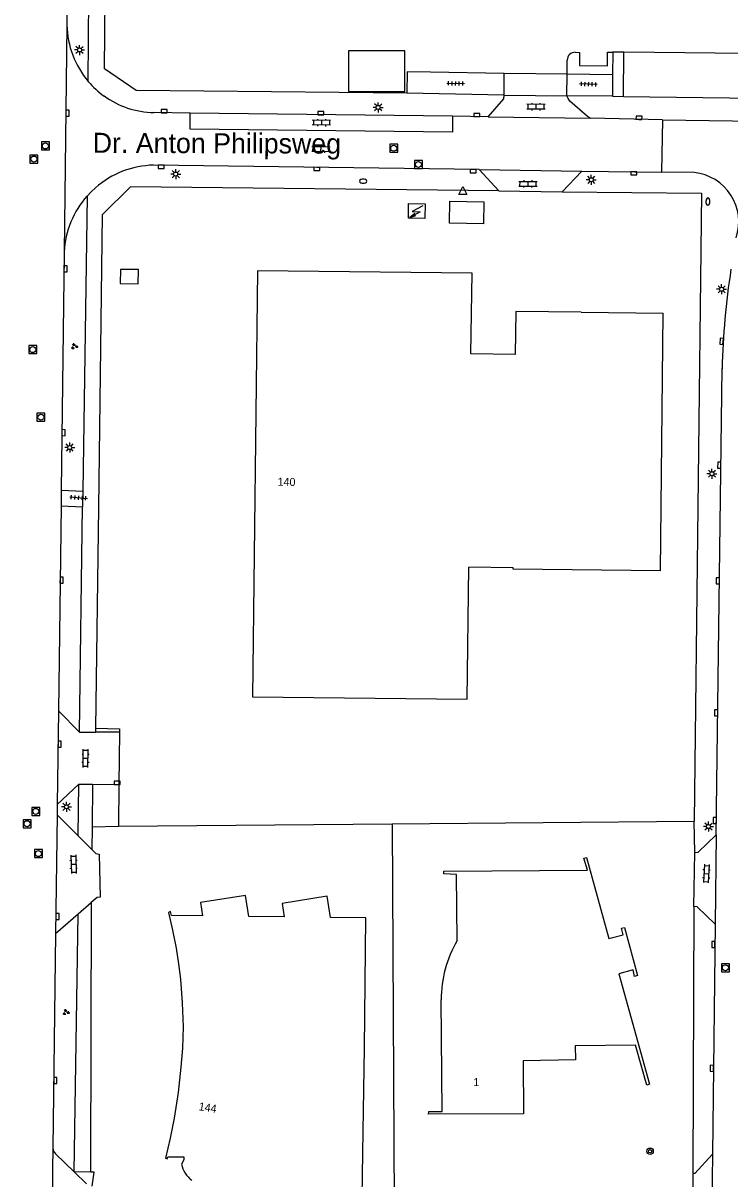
# Model space of a CAD drawing. Extents: x 131000 to 133013, y 393000 to 396501.
# Drawn here: x 132287.5 to 132375.8, y 394758.4 to 394902.8 of the extents above; entities that cross this region are included whole.
import ezdxf

# ---------------------------------------------------------------- set-up
doc = ezdxf.new("R2010")
doc.units = 0
for name, color, linetype in [('gg-afsc-erfafscheiding', 7, 'Continuous'), ('gg-afsc-hekwerk', 7, 'Continuous'), ('gg-anno-huisnummerreeks BGT', 7, 'Continuous'), ('gg-anno-openbare ruimte label', 7, 'Continuous'), ('gg-bbg-bijgebouw', 7, 'Continuous'), ('gg-bbg-hoofdgebouw', 7, 'Continuous'), ('gg-bbg-lage trafo', 7, 'Continuous'), ('gg-bbg-overig bouwwerk', 7, 'Continuous'), ('gg-knt-verharding', 7, 'Continuous'), ('gg-knt-verharding nz', 7, 'Continuous'), ('gt-grn-groengrens', 7, 'Continuous'), ('gt-grn-vlakafsluiter', 7, 'Continuous'), ('gt-grn-weggrens', 7, 'Continuous'), ('gt-symb-boom', 7, 'Continuous'), ('gt-symb-brandkraan', 7, 'Continuous'), ('gt-symb-groenvak', 7, 'Continuous'), ('gt-symb-klinker verharding', 7, 'Continuous'), ('gt-symb-kolk', 7, 'Continuous'), ('gt-symb-lichtmast', 7, 'Continuous'), ('gt-symb-rioolschacht', 7, 'Continuous'), ('gt-symb-tegel verharding', 7, 'Continuous'), ('gt-symb-trafo symbool', 7, 'Continuous'), ('gt-symb-waterafsluiter', 7, 'Continuous')]:
    doc.layers.add(name, color=color, linetype=linetype)

# ---------------------------------------------------------------- blocks, each defined once
blk = doc.blocks.new('gt0-KOLK')
at = {"layer": 'gt-symb-kolk'}
blk.add_lwpolyline([(0, 0), (0.37, 0), (0.37, 0.4), (-0.38, 0.4), (-0.38, 0), (0, 0)], dxfattribs=at)
blk = doc.blocks.new('gt0-LMAST')
at = {"layer": 'gt-symb-lichtmast'}
for p, q in [((-0.18, 0.17), (-0.45, 0.44)), ((-0.01, 0.25), (-0.01, 0.62)), ((0.17, 0.17), (0.44, 0.44)), ((-0.26, 0), (-0.63, 0)), ((-0.18, -0.18), (-0.45, -0.45)), ((-0.01, -0.25), (-0.01, -0.63)), ((0.44, -0.45), (0.17, -0.18)), ((0.24, 0), (0.62, 0))]:
    blk.add_line(p, q, dxfattribs=at)
blk.add_circle((-0.01, 0), 0.25, dxfattribs=at)
blk = doc.blocks.new('gt0-RS')
at = {"layer": 'gt-symb-rioolschacht'}
blk.add_lwpolyline([(-0.5, -0.5), (0.5, -0.5), (0.5, 0.5), (-0.5, 0.5)], close=True, dxfattribs=at)
blk.add_circle((0, 0), 0.375, dxfattribs=at)
blk = doc.blocks.new('gt0-BR')
at = {"layer": 'gt-symb-brandkraan'}
for centre, radius, start, end in [((-0.24, 0), 0.206, 107.5669, 252.4331), ((0.6, -2.66), 3, 106.892, 107.5669), ((0, -0.69), 0.938, 73.108, 106.892), ((-0.6, -2.66), 3, 72.4331, 73.108), ((0.24, 0), 0.206, 287.567, 72.4331), ((0.6, 2.66), 3, 252.4331, 253.108), ((0, 0.69), 0.938, 253.108, 286.8921), ((-0.6, 2.66), 3, 286.8921, 287.567)]:
    blk.add_arc(centre, radius, start, end, dxfattribs=at)
blk = doc.blocks.new('gt0-TEG1')
at = {"layer": 'gt-symb-tegel verharding'}
for p, q in [((-1.12, 0), (1.12, 0)), ((-0.9, -0.25), (-0.9, 0.25)), ((-0.45, -0.25), (-0.45, 0.25)), ((0, -0.25), (0, 0.25)), ((0.45, -0.25), (0.45, 0.25)), ((0.9, -0.25), (0.9, 0.25))]:
    blk.add_line(p, q, dxfattribs=at)
blk = doc.blocks.new('gt0-WAFSL')
at = {"layer": 'gt-symb-waterafsluiter'}
for p, q in [((-0.5, -0.33), (0, 0.67)), ((0, 0.67), (0.5, -0.33)), ((0.5, -0.33), (-0.5, -0.33))]:
    blk.add_line(p, q, dxfattribs=at)
blk = doc.blocks.new('gt0-KL1')
at = {"layer": 'gt-symb-klinker verharding'}
for p, q in [((-1.15, 0.3), (1.15, 0.3)), ((-1, -0.3), (-1, 0.3)), ((-0.5, 0.3), (-0.5, 0.45)), ((0, -0.3), (0, 0.3)), ((0.5, 0.3), (0.5, 0.45)), ((1, -0.3), (1, 0.3)), ((-1.15, -0.3), (1.15, -0.3)), ((-0.5, -0.45), (-0.5, -0.3)), ((0.5, -0.45), (0.5, -0.3))]:
    blk.add_line(p, q, dxfattribs=at)
blk = doc.blocks.new('gt0-BOOM')
at = {"layer": 'gt-symb-boom'}
for radius in [0.4, 0.2]:
    blk.add_circle((0, 0), radius, dxfattribs=at)
blk = doc.blocks.new('gt0-HSP')
at = {"layer": 'gt-symb-trafo symbool'}
for points in [[(0.77, 0.75), (-0.53, 0), (0.47, 0), (-0.83, -0.75)], [(-0.22, -0.24), (-0.83, -0.75), (-0.08, -0.48)]]:
    blk.add_lwpolyline(points, dxfattribs=at)
blk = doc.blocks.new('gt0-GRVAK')
at = {"layer": 'gt-symb-groenvak'}
for p, q in [((-0.11, 0.19), (-0.23, 0.24)), ((-0.18, 0.15), (0.09, 0.15)), ((-0.09, 0.21), (-0.16, 0.32)), ((-0.05, 0.21), (-0.05, 0.39)), ((0, 0.21), (0.06, 0.32)), ((0.02, 0.19), (0.13, 0.24)), ((0.26, -0.05), (0.2, 0.06)), ((0.31, -0.05), (0.31, 0.13)), ((0.35, -0.05), (0.41, 0.06)), ((-0.24, -0.23), (-0.36, -0.18)), ((-0.32, -0.26), (-0.05, -0.26)), ((-0.23, -0.21), (-0.29, -0.09)), ((-0.18, -0.2), (-0.18, -0.02)), ((-0.14, -0.21), (-0.07, -0.09)), ((-0.12, -0.23), (0, -0.18)), ((0.24, -0.07), (0.12, -0.02)), ((0.17, -0.11), (0.44, -0.11)), ((0.37, -0.07), (0.49, -0.02))]:
    blk.add_line(p, q, dxfattribs=at)

msp = doc.modelspace()

# ---------------------------------------------------------------- linework, layer by layer
at = {"layer": 'gg-afsc-erfafscheiding'}
msp.add_line((132333.58, 394802.78), (132333.93, 394741.86), dxfattribs=at)
at = {"layer": 'gg-afsc-hekwerk'}
for p, q in [((132297.64, 394897.12), (132298.34, 394969.15)), ((132347.61, 394896.57), (132338.39, 394896.7)), ((132355.45, 394896.47), (132347.61, 394896.57)), ((132361.14, 394896.39), (132355.45, 394896.47)), ((132362.5, 394893.67), (132381.53, 394893.44)), ((132346.92, 394881.87), (132354.83, 394881.78)), ((132296.9, 394842.31), (132296.54, 394814.72)), ((132299.54, 394814.2), (132299.47, 394807.68)), ((132299.47, 394807.68), (132299.42, 394802.49)), ((132299.42, 394802.49), (132333.58, 394802.78)), ((132333.58, 394802.78), (132371.33, 394803.1))]:
    msp.add_line(p, q, dxfattribs=at)
for points in [[(132381.53, 394893.44), (132381.55, 394898.99), (132362.55, 394899.23)], [(132335.43, 394894.08), (132301.6, 394894.43), (132297.64, 394897.12)], [(132338.39, 394896.7), (132335.48, 394896.76), (132335.43, 394894.08)], [(132346.92, 394881.87), (132300.91, 394882.39), (132297.37, 394878.89), (132296.9, 394842.31)], [(132354.83, 394881.78), (132372.25, 394881.58), (132371.33, 394803.1)], [(132296.54, 394814.72), (132299.54, 394814.65), (132299.54, 394814.2)]]:
    msp.add_lwpolyline(points, dxfattribs=at)
at = {"layer": 'gg-bbg-bijgebouw'}
for p, q in [((132361.16, 394899.22), (132361.14, 394896.39)), ((132362.55, 394899.23), (132361.16, 394899.22)), ((132362.5, 394893.67), (132362.55, 394899.23)), ((132361.14, 394896.39), (132361.13, 394893.71)), ((132361.13, 394893.71), (132362.5, 394893.67))]:
    msp.add_line(p, q, dxfattribs=at)
for points in [[(132340.75, 394877.83), (132340.79, 394880.58), (132345.06, 394880.52), (132345.02, 394877.77), (132340.75, 394877.83)], [(132301.88, 394870.28), (132301.9, 394872.05), (132299.64, 394872.07), (132299.62, 394870.31), (132301.88, 394870.28)]]:
    msp.add_lwpolyline(points, dxfattribs=at)
at = {"layer": 'gg-bbg-hoofdgebouw'}
for p in [(132357.21, 394866.72), (132367.14, 394834.4)]:
    msp.add_line(p, (132367.46, 394866.61), dxfattribs=at)
for points in [[(132357.21, 394866.72), (132349.04, 394866.8), (132348.98, 394861.42), (132343.44, 394861.51), (132343.61, 394871.58), (132316.76, 394871.9), (132316.13, 394818.65), (132342.98, 394818.33), (132343.18, 394834.83)], [(132367.14, 394834.4), (132348.71, 394834.59), (132348.71, 394834.77), (132343.18, 394834.83)], [(132341.72, 394788.16), (132341.63, 394796.44), (132340.04, 394796.52), (132340.04, 394796.84), (132358, 394796.98), (132357.55, 394798.49), (132357.88, 394798.57), (132360.67, 394788.41), (132362.46, 394788.9), (132362.26, 394789.74), (132362.63, 394789.81), (132364.26, 394783.79), (132363.89, 394783.68), (132363.7, 394784.5), (132361.93, 394784), (132365.76, 394770.2), (132365.4, 394770.1), (132364, 394775.1), (132356.48, 394775.02), (132356.51, 394773.26), (132349.95, 394773.14), (132350.02, 394766.52), (132338.15, 394766.45), (132338.18, 394766.8), (132339.83, 394766.82), (132339.73, 394780.76)], [(132329.76, 394750.65), (132329.98, 394764.32), (132330.13, 394774.74), (132330.32, 394791), (132325.88, 394791.06), (132325.49, 394793.7), (132319.84, 394792.79), (132320.11, 394791.14), (132315.7, 394791.17), (132315.29, 394793.82), (132309.65, 394792.93), (132309.91, 394791.26), (132306.01, 394791.3), (132305.9, 394791.79), (132305.66, 394791.69), (132306.17, 394789.46), (132306.6, 394787.21), (132306.91, 394785.28), (132307.14, 394783.35), (132307.36, 394780.37), (132307.48, 394777.39), (132307.4, 394774.74), (132307.21, 394772.35), (132306.85, 394769.16), (132306.36, 394765.98), (132305.87, 394763.46), (132305.27, 394760.96), (132305.49, 394760.89), (132305.56, 394761.13), (132307.56, 394761.15), (132307.59, 394760.78), (132307.27, 394760.23)]]:
    msp.add_lwpolyline(points, dxfattribs=at)
for centre, radius, start, end in [((132353.82, 394780.94), 14.09, 149.1814, 180.7294), ((132310.87, 394761.13), 3.72, 194.0293, 231.8329)]:
    msp.add_arc(centre, radius, start, end, dxfattribs=at)
at = {"layer": 'gg-bbg-lage trafo'}
msp.add_lwpolyline([(132335.62, 394878.45), (132335.65, 394880.3), (132337.71, 394880.27), (132337.67, 394878.42), (132335.62, 394878.45)], dxfattribs=at)
at = {"layer": 'gg-bbg-overig bouwwerk'}
msp.add_lwpolyline([(132328.15, 394899.4), (132328.15, 394894.31), (132335.16, 394894.31), (132335.16, 394899.4), (132328.15, 394899.4)], dxfattribs=at)
at = {"layer": 'gg-knt-verharding'}
for p, q in [((132293.52, 394946.78), (132292.97, 394902.6)), ((132292.97, 394902.6), (132292.64, 394874.28)), ((132355.45, 394896.47), (132355.48, 394898.23)), ((132347.6, 394893.84), (132347.61, 394896.57)), ((132355.42, 394893.78), (132355.45, 394896.47)), ((132347.6, 394893.84), (132335.43, 394894.08)), ((132361.13, 394893.71), (132355.42, 394893.78)), ((132308.38, 394891.6), (132303.81, 394891.66)), ((132341.15, 394891.2), (132308.38, 394891.6)), ((132345.58, 394891.14), (132341.15, 394891.2)), ((132367.38, 394890.74), (132358.36, 394890.98)), ((132367.38, 394890.74), (132367.23, 394884.22)), ((132367.38, 394890.74), (132379.77, 394890.58)), ((132344.47, 394884.54), (132303.8, 394885.1)), ((132346.92, 394881.87), (132344.47, 394884.54)), ((132357.28, 394884.36), (132354.83, 394881.78)), ((132357.28, 394884.36), (132367.23, 394884.22)), ((132371.34, 394884.17), (132367.23, 394884.22)), ((132292.64, 394874.28), (132292.26, 394844.46)), ((132374.09, 394801.37), (132374.81, 394859.66)), ((132292.26, 394844.46), (132292.23, 394842.51)), ((132292.26, 394844.46), (132294.95, 394844.34)), ((132294.95, 394844.34), (132294.92, 394842.39)), ((132292.23, 394842.51), (132291.9, 394816.89)), ((132292.23, 394842.51), (132294.92, 394842.39)), ((132291.9, 394816.89), (132291.76, 394805.17)), ((132294.53, 394814.24), (132291.9, 394816.89)), ((132294.53, 394814.24), (132296.54, 394814.22)), ((132299.54, 394814.2), (132296.54, 394814.22)), ((132291.76, 394805.17), (132294.45, 394807.72)), ((132294.45, 394807.72), (132296.15, 394807.71)), ((132296.15, 394807.71), (132299.47, 394807.68)), ((132291.76, 394805.17), (132291.74, 394803.9)), ((132291.74, 394803.9), (132291.55, 394789.07)), ((132294.38, 394801.26), (132291.74, 394803.9)), ((132296.07, 394799.56), (132294.38, 394801.26)), ((132374.09, 394801.37), (132373.95, 394790.23)), ((132371.28, 394792.41), (132371.4, 394799.16)), ((132294.37, 394791.51), (132296.01, 394792.93)), ((132291.55, 394789.07), (132294.37, 394791.51)), ((132291.55, 394789.07), (132291.21, 394762.23)), ((132373.95, 394790.23), (132373.6, 394761.46)), ((132291.21, 394762.23), (132291.18, 394759.61)), ((132291.53, 394761.52), (132293.89, 394759.25)), ((132373.6, 394761.46), (132373.5, 394753.75)), ((132291.18, 394759.61), (132291.05, 394749.31)), ((132293.89, 394759.25), (132295.42, 394757.77)), ((132296.11, 394757.47), (132296.36, 394759.24)), ((132371.14, 394759.04), (132371.19, 394755.6))]:
    msp.add_line(p, q, dxfattribs=at)
for points in [[(132356.47, 394899.2), (132357, 394899.18), (132356.99, 394897.54), (132360.5, 394897.5), (132360.52, 394899.21), (132361.16, 394899.22)], [(132345.58, 394891.14), (132347.54, 394893.39), (132347.6, 394893.84)], [(132358.36, 394890.98), (132358.01, 394891.17), (132355.8, 394893.09), (132355.57, 394893.41), (132355.42, 394893.78)], [(132296.54, 394882.28), (132295.99, 394881.77), (132295.48, 394881.23)], [(132371.4, 394799.16), (132371.83, 394799.2), (132374.09, 394801.37)], [(132296.07, 394799.56), (132296.59, 394799.04), (132297, 394798.99), (132297.13, 394793.58), (132296.73, 394793.56), (132296.01, 394792.93)], [(132373.95, 394790.23), (132371.7, 394792.4), (132371.28, 394792.41)], [(132373.6, 394761.46), (132371.42, 394759.06), (132371.14, 394759.04)]]:
    msp.add_lwpolyline(points, dxfattribs=at)
for centre, radius, start, end in [((132304.09, 394902.78), 11.12, 180.8998, 220.5325), ((132356.42, 394898.26), 0.941, 86.5435, 181.8836), ((132304.08, 394902.76), 11.1, 220.5044, 234.367), ((132304.09, 394902.78), 11.12, 234.3604, 268.5425), ((132304.07, 394873.65), 11.45, 91.3437, 131.0948), ((132370.71, 394878.02), 6.18, 341.1772, 84.1408), ((132304.06, 394873.66), 11.45, 138.5815, 176.8865), ((132468.63, 394857.52), 93.84, 171.0786, 178.6965), ((132292.32, 394762.3), 1.11, 183.738, 224.8711)]:
    msp.add_arc(centre, radius, start, end, dxfattribs=at)
at = {"layer": 'gg-knt-verharding nz'}
for p, q in [((132345.58, 394891.14), (132358.36, 394890.98)), ((132344.47, 394884.54), (132357.28, 394884.36))]:
    msp.add_line(p, q, dxfattribs=at)
msp.add_lwpolyline([(132341.15, 394891.2), (132341.13, 394889.2), (132308.36, 394889.6), (132308.38, 394891.6)], dxfattribs=at)
at = {"layer": 'gt-grn-groengrens'}
for p, q in [((132295.64, 394895.55), (132296.07, 394951.3)), ((132295.48, 394881.23), (132294.95, 394844.34)), ((132294.53, 394814.24), (132294.92, 394842.39)), ((132296.54, 394814.72), (132296.54, 394814.22)), ((132294.38, 394801.26), (132294.45, 394807.72)), ((132296.15, 394807.71), (132296.1, 394802.37)), ((132296.1, 394802.37), (132296.07, 394799.56)), ((132371.4, 394799.16), (132371.33, 394803.1)), ((132371.28, 394792.41), (132371.14, 394759.04)), ((132293.89, 394759.25), (132294.37, 394791.51)), ((132295.91, 394759.24), (132293.89, 394759.25)), ((132296.36, 394759.24), (132295.91, 394759.24))]:
    msp.add_line(p, q, dxfattribs=at)
msp.add_lwpolyline([(132296.01, 394792.93), (132295.91, 394759.54), (132295.91, 394759.24)], dxfattribs=at)
at = {"layer": 'gt-grn-vlakafsluiter'}
msp.add_line((132296.1, 394802.37), (132299.42, 394802.49), dxfattribs=at)
at = {"layer": 'gt-grn-weggrens'}
msp.add_line((132347.6, 394893.84), (132355.42, 394893.78), dxfattribs=at)

# ---------------------------------------------------------------- block references
at = {"layer": 'gt-symb-boom'}
msp.add_blockref('gt0-BOOM', (132365.82, 394761.84), dxfattribs=at)
at = {"layer": 'gt-symb-brandkraan'}
for p, rotation in [((132329.98, 394883.09), -0.802088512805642), ((132373.04, 394880.55), -91.77560052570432)]:
    msp.add_blockref('gt0-BR', p, dxfattribs=dict(at, rotation=rotation))
at = {"layer": 'gt-symb-groenvak'}
for p in [(132293.9, 394862.44), (132292.84, 394779.21)]:
    msp.add_blockref('gt0-GRVAK', p, dxfattribs=at)
at = {"layer": 'gt-symb-klinker verharding'}
for p, rotation in [((132351.56, 394892.39), 179.4843519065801), ((132324.76, 394890.4), 179.3124836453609), ((132324.71, 394887.11), -0.802088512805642), ((132350.57, 394882.76), -0.45835645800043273), ((132295.3, 394810.94), 89.48435190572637), ((132293.8, 394797.71), -88.39613722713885), ((132372.84, 394796.54), -92.97967378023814)]:
    msp.add_blockref('gt0-KL1', p, dxfattribs=dict(at, rotation=rotation))
at = {"layer": 'gt-symb-kolk'}
for p, rotation in [((132293.24, 394891.6), 89.31248364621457), ((132305.13, 394891.64), -0.6875163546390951), ((132324.68, 394891.4), -0.6875163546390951), ((132344.18, 394891.16), -0.6875163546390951), ((132364.43, 394890.82), -1.4320961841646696), ((132304.73, 394885.09), 180), ((132324.18, 394884.82), 179.25519682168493), ((132343.73, 394884.55), 179.1979114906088), ((132363.78, 394884.27), 180), ((132293, 394872.12), 89.31248364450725), ((132374.95, 394863.06), 86.27357411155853), ((132292.74, 394851.66), 89.31248364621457), ((132374.66, 394847.58), 88.51064527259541), ((132292.5, 394833.21), 89.31248364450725), ((132374.48, 394833.13), 89.25519682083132), ((132374.28, 394816.64), 89.25519682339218), ((132292.25, 394812.71), 89.3124836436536), ((132374.11, 394803.18), 89.25519682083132), ((132291.98, 394791.2), 89.59893609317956), ((132373.92, 394787.68), 89.25519682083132), ((132373.74, 394772.2), 89.25519682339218), ((132291.72, 394770.69), 89.25519682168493)]:
    msp.add_blockref('gt0-KOLK', p, dxfattribs=dict(at, rotation=rotation))
msp.add_blockref('gt0-KOLK', (132299.26, 394807.68), dxfattribs=at)
at = {"layer": 'gt-symb-lichtmast'}
for p in [(132294.55, 394899.49), (132331.85, 394892.32), (132306.57, 394883.98), (132358.48, 394883.27), (132374.76, 394869.58), (132293.32, 394849.8), (132373.55, 394846.53), (132292.92, 394804.89), (132373.12, 394802.42)]:
    msp.add_blockref('gt0-LMAST', p, dxfattribs=at)
at = {"layer": 'gt-symb-rioolschacht'}
for p in [(132290.28, 394887.5), (132333.79, 394887.21), (132288.85, 394885.86), (132336.87, 394885.18), (132288.7, 394862.04), (132289.72, 394853.59), (132289.08, 394804.32), (132287.99, 394802.78), (132289.4, 394799.04), (132375.23, 394784.77)]:
    msp.add_blockref('gt0-RS', p, dxfattribs=at)
at = {"layer": 'gt-symb-tegel verharding'}
for p, rotation in [((132341.53, 394895.31), -0.802088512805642), ((132358.1, 394895.22), 178.39613722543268), ((132294.43, 394843.53), -4.530520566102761)]:
    msp.add_blockref('gt0-TEG1', p, dxfattribs=dict(at, rotation=rotation))
at = {"layer": 'gt-symb-trafo symbool', "rotation": -0.8593722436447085}
msp.add_blockref('gt0-HSP', (132336.64, 394879.28), dxfattribs=at)
at = {"layer": 'gt-symb-waterafsluiter', "rotation": -0.802088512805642}
msp.add_blockref('gt0-WAFSL', (132342.43, 394881.76), dxfattribs=at)

# ---------------------------------------------------------------- texts
at = {"layer": 'gg-anno-huisnummerreeks BGT'}
for s, rotation, p in [('140', 359.3, (132319.28, 394845.02)), ('1', 0.3, (132343.74, 394769.98)), ('144', 351.3, (132309.38, 394766.97))]:
    msp.add_text(s, height=1, rotation=rotation, dxfattribs=at).set_placement(p)
at = {"layer": 'gg-anno-openbare ruimte label'}
msp.add_text('Dr. Anton Philipsweg', height=2.5, rotation=359.8, dxfattribs=at).set_placement((132296.18, 394886.64))

doc.saveas('drawing.dxf')
